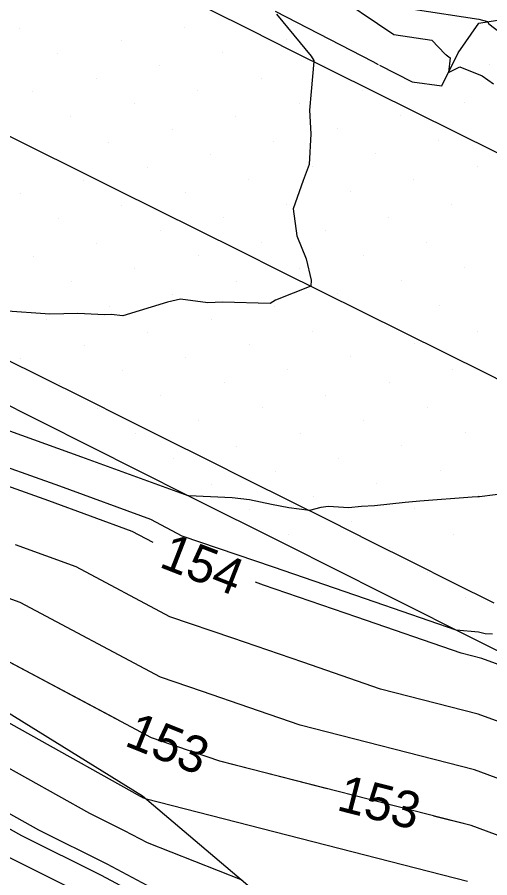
# Model space of a CAD drawing. Extents: x 2354170 to 2357230, y 866100 to 868290.
# Drawn here: x 2355951.48 to 2355977.29, y 867041.63 to 867088.67 of the extents above; entities that cross this region are included whole.
import ezdxf

# ---------------------------------------------------------------- set-up
doc = ezdxf.new("R2010")
doc.units = 0
for name, color, linetype in [('Default', 7, 'Continuous'), ('DTM Contours Minor', 7, 'Continuous'), ('DTM Contours Minor Text', 7, 'Continuous'), ('Exist DTM Breakline', 7, 'Continuous'), ('Exist DTM Scan Elevation Point', 7, 'Continuous'), ('Exist Roads EOP', 7, 'Continuous'), ('PH Exist DTM Breakline', 7, 'Continuous')]:
    doc.layers.add(name, color=color, linetype=linetype)

msp = doc.modelspace()

# ---------------------------------------------------------------- linework, layer by layer
at = {"layer": 'Default'}
for points in [[(2355958.91, 867059.953), (2355957.756, 867060.567), (2355953.197, 867062.228), (2355949.059, 867063.711), (2355945.302, 867065.112), (2355939.563, 867066.907), (2355936.425, 867068.055), (2355933.615, 867069.005), (2355931.145, 867069.832), (2355918.293, 867075.788), (2355916.257, 867076.566), (2355914.445, 867077.257), (2355912.825, 867077.877), (2355903.044, 867079.183), (2355897.241, 867080.531), (2355896.324, 867080.96), (2355883.122, 867086.636), (2355881.286, 867087.596), (2355879.063, 867088.32), (2355872.937, 867090.339), (2355865.192, 867093.648)], [(2355968.423, 867090.184), (2355972.048, 867087.729), (2355974.118, 867087.41), (2355974.862, 867086.643), (2355974.895, 867086.619), (2355974.903, 867086.612), (2355975.129, 867086.444), (2355975.031, 867085.641), (2355975.655, 867085.951), (2355976.872, 867085.465), (2355977.49, 867085.028)], [(2355965.634, 867088.826), (2355967.526, 867086.532), (2355967.676, 867086.306), (2355967.687, 867086.238), (2355967.532, 867084.6), (2355967.445, 867083.588), (2355967.512, 867082.284), (2355967.419, 867080.608), (2355967.094, 867079.748), (2355966.55, 867078.185), (2355966.758, 867076.718), (2355967.253, 867075.458), (2355967.528, 867074.291), (2355967.52, 867073.968), (2355965.592, 867073.194), (2355965.295, 867073.02), (2355962.685, 867073.084), (2355961.888, 867073.056), (2355960.402, 867073.26), (2355959.693, 867073.091), (2355957.24, 867072.354), (2355956.607, 867072.411), (2355956.237, 867072.4), (2355954.791, 867072.468), (2355953.262, 867072.434), (2355952.495, 867072.496), (2355950.398, 867072.635)], [(2355957.047, 867050.222), (2355948.58, 867054.726), (2355947.743, 867055.031), (2355946.985, 867055.303), (2355946.296, 867055.56), (2355940.811, 867057.275), (2355932.721, 867060.424), (2355931.841, 867061.089), (2355929.303, 867061.992), (2355912.104, 867070.298), (2355910.376, 867071.474), (2355898.069, 867074.331), (2355893.676, 867076.389), (2355885.986, 867079.696), (2355880.897, 867082.355), (2355874.736, 867084.361), (2355864.777, 867087.643)], [(2355993.492, 867029.081), (2355992.349, 867029.651), (2355991.568, 867029.962), (2355990.817, 867030.297), (2355990.063, 867030.58), (2355979.017, 867034.158), (2355978.691, 867034.264), (2355978.678, 867034.271), (2355977.591, 867034.648), (2355976.61, 867035.01), (2355975.691, 867035.347), (2355968.994, 867037.063), (2355958.848, 867041.057), (2355956.392, 867042.376), (2355952.661, 867044.228), (2355944.313, 867048.891), (2355937.011, 867051.458), (2355930.98, 867053.805), (2355927.146, 867056.703), (2355916.089, 867060.637), (2355910.653, 867063.263), (2355905.876, 867066.511), (2355901.774, 867067.464)], [(2355978.436, 867062.669), (2355976.722, 867062.462), (2355976.635, 867062.453), (2355976.323, 867062.43), (2355973.476, 867062.209), (2355972.666, 867062.148), (2355970.995, 867061.964), (2355970.286, 867061.918), (2355969.582, 867061.849), (2355968.483, 867061.918), (2355968.06, 867061.871), (2355967.436, 867061.697), (2355966.316, 867061.851), (2355965.367, 867062.032), (2355964.157, 867062.281), (2355963.219, 867062.403), (2355960.843, 867062.509), (2355960.828, 867062.509), (2355960.817, 867062.513), (2355960.815, 867062.514), (2355955.015, 867064.627), (2355949.751, 867066.514)], [(2356003.111, 867042.006), (2356002.419, 867042.044), (2356001.955, 867041.984), (2355999.907, 867041.985), (2355999.791, 867042.017), (2355999.498, 867042.163), (2355997.65, 867042.9), (2355995.871, 867043.692), (2355994.087, 867044.362), (2355993.431, 867044.575), (2355991.789, 867045.108), (2355991.724, 867045.146), (2355986.241, 867047.045), (2355981.293, 867048.873), (2355976.658, 867050.575), (2355971.329, 867051.94), (2355967.079, 867053.411), (2355963.258, 867054.722), (2355959.813, 867055.899), (2355954.697, 867058.62), (2355951.379, 867059.829)], [(2355982.229, 867051.645), (2355976.852, 867053.621), (2355975.722, 867053.91), (2355970.037, 867055.878), (2355964.924, 867057.632), (2355964.487, 867057.781)], [(2355993.282, 867041.606), (2355990.548, 867042.491), (2355989.169, 867042.939), (2355989.115, 867042.971), (2355984.511, 867044.566), (2355980.356, 867046.1), (2355976.465, 867047.53), (2355966.935, 867049.971), (2355964.122, 867050.945), (2355961.592, 867051.812), (2355959.312, 867052.591), (2355951.639, 867056.673), (2355949.561, 867057.43)], [(2355976.078, 867041.438), (2355958.545, 867045.93), (2355958.34, 867046.011), (2355958.29, 867046.038), (2355958.215, 867046.075), (2355946.209, 867052.78)], [(2355963.769, 867041.497), (2355958.594, 867043.534), (2355957.341, 867044.207), (2355955.438, 867045.152), (2355945.261, 867050.835)], [(2355986.506, 867040.796), (2355982.781, 867042.086), (2355979.42, 867043.327), (2355976.272, 867044.484), (2355962.596, 867047.987)], [(2355955.443, 867040.545), (2355949.884, 867043.304)]]:
    msp.add_lwpolyline(points, dxfattribs=at)
at = {"layer": 'DTM Contours Minor'}
for points in [[(2355973.11, 867089.104), (2355976.695, 867088.552), (2355977.163, 867088.423), (2355977.24, 867088.298), (2355978.241, 867087.534)], [(2355968.409, 867046.498), (2355962.542, 867048.001), (2355961.165, 867048.478), (2355959.927, 867048.903), (2355958.81, 867049.284), (2355948.58, 867054.726), (2355947.743, 867055.031), (2355946.985, 867055.303), (2355946.296, 867055.56), (2355940.811, 867057.275), (2355932.721, 867060.424), (2355931.841, 867061.089), (2355929.303, 867061.992), (2355912.104, 867070.298), (2355910.376, 867071.474), (2355898.069, 867074.331), (2355893.676, 867076.389), (2355885.986, 867079.696), (2355880.897, 867082.355), (2355874.736, 867084.361), (2355861.157, 867088.836)], [(2355977.437, 867054.953), (2355977.045, 867054.959), (2355976.681, 867055.053), (2355975.464, 867055.163), (2355971.023, 867056.7), (2355965.48, 867058.602), (2355960.482, 867060.308), (2355958.776, 867061.216), (2355953.803, 867063.027), (2355949.29, 867064.645)], [(2355958.933, 867040.231), (2355956.076, 867041.765), (2355951.736, 867043.92), (2355943.996, 867048.242)], [(2355986.506, 867040.796), (2355982.781, 867042.086), (2355979.42, 867043.327), (2355976.272, 867044.484), (2355974.221, 867045.009)]]:
    msp.add_lwpolyline(points, dxfattribs=at)
at = {"layer": 'Exist DTM Breakline'}
for points in [[(2355961.974, 867089.083), (2355964.212, 867087.967), (2355966.45, 867086.853), (2355968.688, 867085.74), (2355970.928, 867084.63), (2355973.168, 867083.519), (2355975.408, 867082.409), (2355977.647, 867081.296), (2355979.885, 867080.183), (2355982.123, 867079.068), (2355984.36, 867077.952), (2355986.596, 867076.835), (2355988.832, 867075.716), (2355991.068, 867074.598), (2355993.303, 867073.478), (2355995.539, 867072.359), (2355997.774, 867071.239), (2356000.009, 867070.12), (2356002.244, 867069), (2356004.48, 867067.88)], [(2355950.194, 867082.589), (2355952.432, 867081.475), (2355954.67, 867080.361), (2355956.908, 867079.247), (2355959.146, 867078.133), (2355961.385, 867077.02), (2355963.623, 867075.907), (2355965.861, 867074.793), (2355968.099, 867073.679), (2355970.338, 867072.565), (2355972.575, 867071.451), (2355974.813, 867070.336), (2355977.05, 867069.221), (2355979.288, 867068.105)], [(2355950.67, 867070.067), (2355952.908, 867068.952), (2355955.146, 867067.837), (2355957.383, 867066.721), (2355959.62, 867065.605), (2355961.856, 867064.487), (2355964.092, 867063.37), (2355966.328, 867062.251), (2355968.564, 867061.133), (2355970.8, 867060.015), (2355973.036, 867058.897), (2355975.272, 867057.779), (2355977.509, 867056.661)]]:
    msp.add_lwpolyline(points, dxfattribs=at)
at = {"layer": 'Exist DTM Scan Elevation Point'}
for p, q in [((2355960.628, 867088.098), (2355960.628, 867088.098)), ((2355951.614, 867088.067), (2355951.614, 867088.067)), ((2355957.164, 867087.393), (2355957.164, 867087.393)), ((2355966.178, 867087.424), (2355966.178, 867087.424)), ((2355953.699, 867086.687), (2355953.699, 867086.687)), ((2355962.713, 867086.719), (2355962.713, 867086.719)), ((2355959.249, 867086.013), (2355959.249, 867086.013)), ((2355968.263, 867086.045), (2355968.263, 867086.045)), ((2355977.276, 867086.077), (2355977.276, 867086.077)), ((2355955.784, 867085.308), (2355955.784, 867085.308)), ((2355964.798, 867085.339), (2355964.798, 867085.339)), ((2355952.32, 867084.602), (2355952.32, 867084.602)), ((2355961.334, 867084.634), (2355961.334, 867084.634)), ((2355970.348, 867084.665), (2355970.348, 867084.665)), ((2355957.869, 867083.928), (2355957.869, 867083.928)), ((2355966.883, 867083.96), (2355966.883, 867083.96)), ((2355975.897, 867083.992), (2355975.897, 867083.992)), ((2355954.405, 867083.223), (2355954.405, 867083.223)), ((2355963.419, 867083.254), (2355963.419, 867083.254)), ((2355972.433, 867083.286), (2355972.433, 867083.286)), ((2355959.954, 867082.549), (2355959.954, 867082.549)), ((2355968.968, 867082.58), (2355968.968, 867082.58)), ((2355956.49, 867081.843), (2355956.49, 867081.843)), ((2355965.504, 867081.875), (2355965.504, 867081.875)), ((2355974.518, 867081.907), (2355974.518, 867081.907)), ((2355962.039, 867081.169), (2355962.039, 867081.169)), ((2355971.053, 867081.201), (2355971.053, 867081.201)), ((2355958.575, 867080.464), (2355958.575, 867080.464)), ((2355967.589, 867080.495), (2355967.589, 867080.495)), ((2355976.603, 867080.527), (2355976.603, 867080.527)), ((2355955.111, 867079.758), (2355955.111, 867079.758)), ((2355964.124, 867079.79), (2355964.124, 867079.79)), ((2355973.138, 867079.822), (2355973.138, 867079.822)), ((2355951.646, 867079.053), (2355951.646, 867079.053)), ((2355960.66, 867079.084), (2355960.66, 867079.084)), ((2355969.674, 867079.116), (2355969.674, 867079.116)), ((2355957.196, 867078.379), (2355957.196, 867078.379)), ((2355966.209, 867078.411), (2355966.209, 867078.411)), ((2355975.223, 867078.442), (2355975.223, 867078.442)), ((2355953.731, 867077.673), (2355953.731, 867077.673)), ((2355962.745, 867077.705), (2355962.745, 867077.705)), ((2355971.759, 867077.737), (2355971.759, 867077.737)), ((2355959.281, 867076.999), (2355959.281, 867076.999)), ((2355968.294, 867077.031), (2355968.294, 867077.031)), ((2355973.844, 867076.357), (2355973.844, 867076.357)), ((2355955.816, 867076.294), (2355955.816, 867076.294)), ((2355964.83, 867076.326), (2355964.83, 867076.326)), ((2355952.352, 867075.588), (2355952.352, 867075.588)), ((2355961.365, 867075.62), (2355961.365, 867075.62)), ((2355970.379, 867075.652), (2355970.379, 867075.652)), ((2355966.915, 867074.946), (2355966.915, 867074.946)), ((2355975.929, 867074.978), (2355975.929, 867074.978)), ((2355957.901, 867074.914), (2355957.901, 867074.914)), ((2355954.437, 867074.209), (2355954.437, 867074.209)), ((2355963.45, 867074.241), (2355963.45, 867074.241)), ((2355972.464, 867074.272), (2355972.464, 867074.272)), ((2355959.986, 867073.535), (2355959.986, 867073.535)), ((2355969, 867073.567), (2355969, 867073.567)), ((2355956.522, 867072.829), (2355956.522, 867072.829)), ((2355965.535, 867072.861), (2355965.535, 867072.861)), ((2355974.549, 867072.893), (2355974.549, 867072.893)), ((2355953.057, 867072.124), (2355953.057, 867072.124)), ((2355962.071, 867072.156), (2355962.071, 867072.156)), ((2355958.607, 867071.45), (2355958.607, 867071.45)), ((2355967.62, 867071.482), (2355967.62, 867071.482)), ((2355976.634, 867071.513), (2355976.634, 867071.513)), ((2355955.142, 867070.744), (2355955.142, 867070.744)), ((2355964.156, 867070.776), (2355964.156, 867070.776)), ((2355973.17, 867070.808), (2355973.17, 867070.808)), ((2355951.678, 867070.039), (2355951.678, 867070.039)), ((2355960.692, 867070.071), (2355960.692, 867070.071)), ((2355969.705, 867070.102), (2355969.705, 867070.102)), ((2355957.227, 867069.365), (2355957.227, 867069.365)), ((2355966.241, 867069.397), (2355966.241, 867069.397)), ((2355975.255, 867069.428), (2355975.255, 867069.428)), ((2355953.763, 867068.659), (2355953.763, 867068.659)), ((2355962.777, 867068.691), (2355962.777, 867068.691)), ((2355971.79, 867068.723), (2355971.79, 867068.723)), ((2355959.312, 867067.986), (2355959.312, 867067.986)), ((2355968.326, 867068.017), (2355968.326, 867068.017)), ((2355955.848, 867067.28), (2355955.848, 867067.28)), ((2355964.862, 867067.312), (2355964.862, 867067.312)), ((2355973.875, 867067.343), (2355973.875, 867067.343)), ((2355961.397, 867066.606), (2355961.397, 867066.606)), ((2355970.411, 867066.638), (2355970.411, 867066.638)), ((2355957.933, 867065.901), (2355957.933, 867065.901)), ((2355966.947, 867065.932), (2355966.947, 867065.932)), ((2355975.96, 867065.964), (2355975.96, 867065.964)), ((2355963.482, 867065.227), (2355963.482, 867065.227)), ((2355972.496, 867065.258), (2355972.496, 867065.258)), ((2355960.018, 867064.521), (2355960.018, 867064.521)), ((2355969.032, 867064.553), (2355969.032, 867064.553)), ((2355965.567, 867063.847), (2355965.567, 867063.847)), ((2355974.581, 867063.879), (2355974.581, 867063.879)), ((2355971.117, 867063.173), (2355971.117, 867063.173)), ((2355962.103, 867063.142), (2355962.103, 867063.142)), ((2355967.652, 867062.468), (2355967.652, 867062.468)), ((2355976.666, 867062.5), (2355976.666, 867062.5)), ((2355964.188, 867061.762), (2355964.188, 867061.762)), ((2355973.202, 867061.794), (2355973.202, 867061.794)), ((2355969.737, 867061.088), (2355969.737, 867061.088)), ((2355966.273, 867060.383), (2355966.273, 867060.383)), ((2355975.287, 867060.415), (2355975.287, 867060.415)), ((2355971.822, 867059.709), (2355971.822, 867059.709)), ((2355973.907, 867058.33), (2355973.907, 867058.33)), ((2355975.992, 867056.95), (2355975.992, 867056.95))]:
    msp.add_line(p, q, dxfattribs=at)
at = {"layer": 'Exist Roads EOP'}
for points in [[(2355992.841, 867046.077), (2355987.586, 867048.973), (2355982.259, 867051.734), (2355976.904, 867054.439), (2355971.542, 867057.133), (2355966.18, 867059.824), (2355960.817, 867062.515), (2355955.455, 867065.207), (2355950.093, 867067.9), (2355944.732, 867070.595), (2355939.372, 867073.291), (2355934.012, 867075.988), (2355928.652, 867078.684), (2355923.292, 867081.381), (2355917.932, 867084.076), (2355912.571, 867086.77), (2355907.208, 867089.462)], [(2355965.569, 867088.997), (2355970.897, 867086.239), (2355971.192, 867086.087)], [(2355971.268, 867086.047), (2355973.048, 867085.135), (2355974.677, 867084.923), (2355975.561, 867086.715), (2355976.701, 867088.349), (2355978.617, 867088.654), (2355980.581, 867088.277), (2355982.492, 867087.692), (2355984.349, 867086.951), (2355986.194, 867086.178), (2355988.034, 867085.394), (2355989.871, 867084.603), (2355991.704, 867083.804), (2355993.532, 867082.993), (2355995.354, 867082.168), (2355997.176, 867081.343), (2355999.006, 867080.537), (2356000.847, 867079.755), (2356002.696, 867078.991), (2356004.55, 867078.241)]]:
    msp.add_lwpolyline(points, dxfattribs=at)
at = {"layer": 'PH Exist DTM Breakline'}
msp.add_lwpolyline([(2355933.24, 867062.395), (2355946.519, 867053.414), (2355958.329, 867046.113), (2355975.452, 867031.582), (2355987.118, 867020.494), (2355997.691, 867004.497), (2355998.919, 866994.114), (2355994.317, 866978.647), (2355992.172, 866973.01), (2355982.621, 866959.958), (2355970.618, 866944.617), (2355958.444, 866930.14), (2355943.24, 866915.439), (2355923.524, 866898.466), (2355915.238, 866891.493), (2355893.502, 866873.214)], dxfattribs=at)

# ---------------------------------------------------------------- texts
at = {"layer": 'Default'}
for s, rotation, p in [('154', 338.7186, (2355959.165, 867058.645)), ('153', 338.066, (2355957.274, 867048.883))]:
    msp.add_text(s, height=2, rotation=rotation, dxfattribs=at).set_placement(p)
at = {"layer": 'DTM Contours Minor Text'}
msp.add_text('153', height=2, rotation=345.6305, dxfattribs=at).set_placement((2355968.862, 867045.35))

doc.saveas('drawing.dxf')
